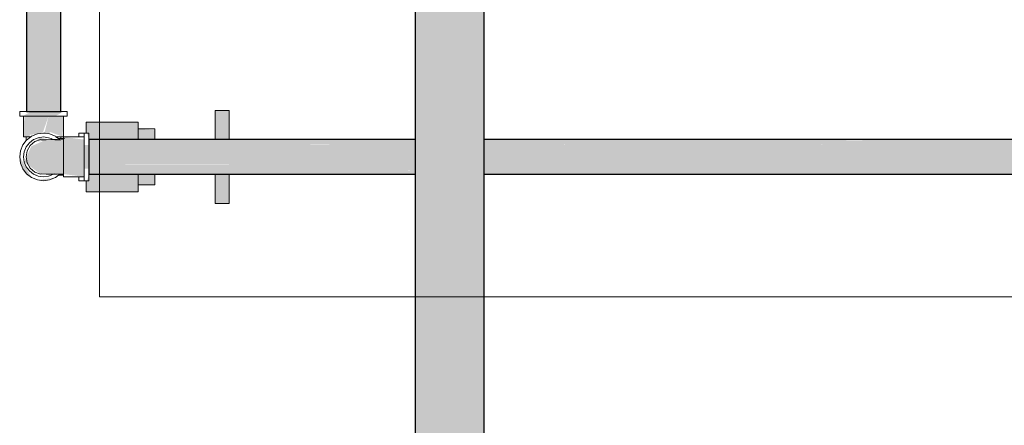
# Model space of a CAD drawing. Header units: millimetres. Extents: x 567 to 934, y -1 to 364.
# Tile 844 of 1056: x 775.615 to 777.022, y 167.838 to 168.417. Entities that reach past the tile are written whole.
import ezdxf

# ---------------------------------------------------------------- set-up
doc = ezdxf.new("R2010")
doc.units = ezdxf.units.MM
doc.header["$MEASUREMENT"] = 0
for name, color, linetype, lineweight in [('AF-Condutos', 140, 'Continuous', 25), ('AF-Conexões', 152, 'Continuous', 18), ('AF-Registro', 253, 'Continuous', 18)]:
    doc.layers.add(name, color=color, linetype=linetype, lineweight=lineweight)
doc.layers.add('ARQ FINA', color=8, linetype='Continuous')

msp = doc.modelspace()

# ---------------------------------------------------------------- hatches: boundary and pattern name
at = {"layer": 'AF-Condutos', "linetype": 'Continuous'}
for points in [[(776.2789, 165.1812), (776.2789, 172.1217), (776.18, 172.1217), (776.18, 165.2511), (776.18, 165.1812)], [(775.6739, 168.2864), (775.6739, 168.7758), (775.6244, 168.7758), (775.6244, 168.2864)], [(775.7139, 168.2462), (775.7139, 168.2315), (776.18, 168.2317), (776.18, 168.2393), (775.9141, 168.2397), (776.18, 168.2399), (776.18, 168.2448), (775.9141, 168.245), (776.18, 168.2451), (776.18, 168.2462)], [(776.6794, 168.2444), (782.1779, 168.2444), (775.8941, 168.245)], [(781.9996, 168.2318), (782.1779, 168.2318), (775.8941, 168.2397)], [(775.8941, 168.2397), (776.18, 168.2394), (776.18, 168.2397)], [(776.2789, 168.2462), (776.2789, 168.2461), (782.1579, 168.2452), (782.1579, 168.2462)], [(782.1779, 168.2462), (776.2789, 168.2462), (776.2789, 168.2462)], [(782.1779, 168.2451), (776.2789, 168.2461), (776.2789, 168.245)], [(776.2789, 168.245), (776.2789, 168.245), (782.1579, 168.2444), (782.1579, 168.2451)], [(782.1779, 168.24), (776.2789, 168.2447), (776.2789, 168.2397)], [(776.2789, 168.2397), (776.2789, 168.2392), (782.1579, 168.2318), (782.1579, 168.24)], [(781.9996, 168.2318), (776.2789, 168.2392), (776.2789, 168.2318)], [(776.6794, 168.2444), (782.1579, 168.24), (782.1579, 168.2444)], [(775.7139, 168.2315), (775.7139, 168.2112), (776.18, 168.2112), (776.18, 168.2315)], [(781.9996, 168.2318), (775.8941, 168.2318), (782.1779, 168.2315)], [(782.1779, 168.2315), (776.2789, 168.2318), (776.2789, 168.2315)], [(776.2789, 168.2315), (776.2789, 168.2307), (782.1579, 168.2214), (782.1579, 168.2315)], [(782.1779, 168.2214), (776.2789, 168.2307), (776.2789, 168.2214)], [(776.18, 168.1965), (776.18, 168.2024), (775.9141, 168.2026), (776.18, 168.2028), (776.18, 168.2106), (775.9141, 168.2109), (775.7139, 168.211), (775.7139, 168.1965)], [(775.9772, 168.211), (775.8941, 168.211), (782.1779, 168.2028)], [(775.9141, 168.211), (782.1779, 168.2112), (775.9141, 168.2112)], [(775.9772, 168.211), (776.18, 168.2107), (776.18, 168.211)], [(776.2789, 168.2205), (782.1579, 168.2112), (782.1579, 168.2214), (776.2789, 168.2214)], [(782.1779, 168.2112), (776.2789, 168.2205), (776.2789, 168.2112)], [(776.2789, 168.2106), (782.1579, 168.2028), (782.1579, 168.2112), (776.2789, 168.211)], [(782.1779, 168.2028), (776.2789, 168.2105), (776.2789, 168.2027)], [(775.8941, 168.2027), (776.18, 168.2024), (776.18, 168.2027)], [(776.2789, 168.2023), (782.1579, 168.1976), (782.1579, 168.2028), (776.2789, 168.2027)], [(782.1779, 168.1976), (776.2789, 168.2023), (776.2789, 168.1976)], [(776.2789, 168.1975), (782.1579, 168.1965), (782.1579, 168.1976), (776.2789, 168.1976)], [(782.1779, 168.1965), (776.2789, 168.1975), (776.2789, 168.1965)]]:
    msp.add_hatch(color=151, dxfattribs=at).paths.add_polyline_path(points)
at = {"layer": 'AF-Conexões', "linetype": 'Continuous'}
for points in [[(775.6194, 168.2796), (775.6659, 168.2796), (775.6783, 168.2864), (775.6319, 168.2864)], [(775.6205, 168.2502), (775.6288, 168.2502), (775.6347, 168.2796), (775.6215, 168.2796)], [(775.6476, 168.2552), (775.6562, 168.2796), (775.6347, 168.2796), (775.6293, 168.2528)], [(775.6572, 168.2543), (775.6631, 168.2796), (775.6562, 168.2796), (775.6501, 168.2552)], [(775.6763, 168.2502), (775.6773, 168.2796), (775.6631, 168.2796), (775.6578, 168.257)], [(775.6215, 168.214), (775.6448, 168.1967), (775.6777, 168.1967), (775.6777, 168.246), (775.6526, 168.2459), (775.6314, 168.2365)], [(775.6624, 168.2452), (775.6435, 168.2488), (775.6366, 168.2431)], [(775.7071, 168.193), (775.7071, 168.246), (775.6777, 168.2498), (775.6777, 168.1968)], [(775.7071, 168.2044), (775.7139, 168.2044), (775.7139, 168.2384), (775.7071, 168.2384)], [(775.6248, 168.1973), (775.6319, 168.1919), (775.6149, 168.2214), (775.616, 168.2126)], [(775.6401, 168.1885), (775.6489, 168.1874), (775.6659, 168.1919)]]:
    msp.add_hatch(color=161, dxfattribs=at).paths.add_polyline_path(points)
at = {"layer": 'AF-Registro', "linetype": 'Continuous'}
for points in [[(775.9141, 168.2462), (775.9141, 168.2878), (775.8941, 168.2878), (775.8941, 168.2462)], [(775.7841, 168.2711), (775.7101, 168.2711), (775.7101, 168.2689), (775.7841, 168.2585)], [(775.7101, 168.2585), (775.7841, 168.2585), (775.7101, 168.2689)], [(775.7101, 168.2585), (775.7139, 168.2462), (775.7841, 168.2462), (775.7841, 168.2585)], [(775.8081, 168.2594), (775.7841, 168.2612), (775.7841, 168.2462), (775.8081, 168.2462)], [(775.7841, 168.1842), (775.73, 168.1965), (775.7139, 168.1965), (775.7101, 168.1842)], [(775.7841, 168.1842), (775.7841, 168.1965), (775.73, 168.1965)], [(775.7841, 168.1816), (775.8081, 168.1816), (775.8081, 168.1965), (775.7841, 168.1965)], [(775.8941, 168.1965), (775.8941, 168.155), (775.9141, 168.155), (775.9141, 168.1965)], [(775.7841, 168.1738), (775.7841, 168.1842), (775.7101, 168.1842)], [(775.7101, 168.1716), (775.7841, 168.1716), (775.7841, 168.1738), (775.7101, 168.1842)]]:
    msp.add_hatch(color=254, dxfattribs=at).paths.add_polyline_path(points)

# ---------------------------------------------------------------- linework, layer by layer
at = {"layer": 'AF-Condutos'}
for p, q in [((776.18, 172.1217), (776.18, 168.2462)), ((776.2789, 168.2462), (776.2789, 172.1217)), ((775.6244, 168.7758), (775.6244, 168.2864)), ((775.6739, 168.2864), (775.6739, 168.7758)), ((775.6244, 168.2864), (775.6287, 168.2864)), ((775.6287, 168.2864), (775.6364, 168.2864)), ((775.6364, 168.2864), (775.6463, 168.2864)), ((775.6463, 168.2864), (775.6566, 168.2864)), ((775.6566, 168.2864), (775.6656, 168.2864)), ((775.6656, 168.2864), (775.6717, 168.2864)), ((775.6717, 168.2864), (775.6739, 168.2864)), ((775.7139, 168.2462), (775.7139, 168.2451)), ((775.7841, 168.2462), (775.7139, 168.2462)), ((775.7139, 168.2451), (775.7139, 168.24)), ((775.7139, 168.24), (775.7139, 168.2318)), ((775.8081, 168.2462), (775.7841, 168.2462)), ((775.8941, 168.2462), (775.8081, 168.2462)), ((775.9141, 168.2462), (775.8941, 168.2462)), ((776.18, 168.2462), (775.9141, 168.2462)), ((776.18, 168.2462), (776.18, 168.1965)), ((776.2789, 168.1965), (776.2789, 168.2462)), ((782.1779, 168.2462), (776.2789, 168.2462)), ((775.7139, 168.2318), (775.7139, 168.2315)), ((775.7139, 168.2315), (775.7139, 168.2214)), ((775.7139, 168.2214), (775.7139, 168.2112)), ((775.7139, 168.2112), (775.7139, 168.211)), ((775.7139, 168.211), (775.7139, 168.2028)), ((775.7139, 168.2028), (775.7139, 168.1976)), ((775.7139, 168.1976), (775.7139, 168.1965)), ((775.7139, 168.1965), (775.7841, 168.1965)), ((775.7841, 168.1965), (775.8081, 168.1965)), ((775.8081, 168.1965), (775.8941, 168.1965)), ((775.8941, 168.1965), (775.9141, 168.1965)), ((775.9141, 168.1965), (776.18, 168.1965)), ((776.18, 168.1965), (776.18, 165.2511)), ((776.2789, 165.2511), (776.2789, 168.1965)), ((776.2789, 168.1965), (782.1779, 168.1965))]:
    msp.add_line(p, q, dxfattribs=at)
at = {"layer": 'AF-Conexões'}
for p, q in [((775.6149, 168.2864), (775.6149, 168.2796)), ((775.616, 168.2864), (775.6149, 168.2864)), ((775.6149, 168.2796), (775.616, 168.2796)), ((775.6194, 168.2864), (775.616, 168.2864)), ((775.616, 168.2796), (775.6194, 168.2796)), ((775.6244, 168.2864), (775.6194, 168.2864)), ((775.6194, 168.2796), (775.6205, 168.2796)), ((775.6205, 168.2796), (775.6248, 168.2796)), ((775.6205, 168.2796), (775.6205, 168.2502)), ((775.6215, 168.2796), (775.6205, 168.2796)), ((775.6243, 168.2796), (775.6215, 168.2796)), ((775.6288, 168.2796), (775.6243, 168.2796)), ((775.6248, 168.2864), (775.6244, 168.2864)), ((775.6319, 168.2864), (775.6248, 168.2864)), ((775.6248, 168.2796), (775.6319, 168.2796)), ((775.6347, 168.2796), (775.6288, 168.2796)), ((775.6401, 168.2864), (775.6319, 168.2864)), ((775.6319, 168.2796), (775.6401, 168.2796)), ((775.6415, 168.2796), (775.6347, 168.2796)), ((775.6489, 168.2864), (775.6401, 168.2864)), ((775.6401, 168.2796), (775.6489, 168.2796)), ((775.6489, 168.2796), (775.6415, 168.2796)), ((775.6577, 168.2864), (775.6489, 168.2864)), ((775.6562, 168.2796), (775.6489, 168.2796)), ((775.6489, 168.2796), (775.6577, 168.2796)), ((775.6631, 168.2796), (775.6562, 168.2796)), ((775.6659, 168.2864), (775.6577, 168.2864)), ((775.6577, 168.2796), (775.6659, 168.2796)), ((775.669, 168.2796), (775.6631, 168.2796)), ((775.6729, 168.2864), (775.6659, 168.2864)), ((775.6659, 168.2796), (775.6729, 168.2796)), ((775.6735, 168.2796), (775.669, 168.2796)), ((775.6739, 168.2864), (775.6729, 168.2864)), ((775.6729, 168.2796), (775.6773, 168.2796)), ((775.6763, 168.2796), (775.6735, 168.2796)), ((775.6783, 168.2864), (775.6739, 168.2864)), ((775.6773, 168.2796), (775.6763, 168.2796)), ((775.6773, 168.2796), (775.6783, 168.2796)), ((775.6773, 168.2502), (775.6773, 168.2796)), ((775.6817, 168.2864), (775.6783, 168.2864)), ((775.6783, 168.2796), (775.6817, 168.2796)), ((775.6829, 168.2864), (775.6817, 168.2864)), ((775.6817, 168.2796), (775.6829, 168.2796)), ((775.6829, 168.2796), (775.6829, 168.2864)), ((775.6401, 168.2542), (775.6319, 168.2508)), ((775.6489, 168.2554), (775.6401, 168.2542)), ((775.6512, 168.2551), (775.6489, 168.2554)), ((775.6577, 168.2542), (775.6512, 168.2551)), ((775.6659, 168.2508), (775.6577, 168.2542)), ((775.7071, 168.2554), (775.7071, 168.2542)), ((775.7101, 168.2554), (775.7071, 168.2554)), ((775.7071, 168.2542), (775.7071, 168.2508)), ((775.7139, 168.2554), (775.7101, 168.2554)), ((775.7139, 168.2542), (775.7139, 168.2554)), ((775.7139, 168.2508), (775.7139, 168.2542)), ((775.6194, 168.2384), (775.616, 168.2302)), ((775.6242, 168.2446), (775.6194, 168.2384)), ((775.6205, 168.2502), (775.6215, 168.2502)), ((775.6215, 168.2502), (775.6243, 168.2502)), ((775.6243, 168.2501), (775.6242, 168.2449)), ((775.6248, 168.2454), (775.6242, 168.2446)), ((775.6242, 168.2449), (775.6242, 168.2446)), ((775.6273, 168.2502), (775.6243, 168.2502)), ((775.6243, 168.2502), (775.6243, 168.2502)), ((775.6243, 168.2502), (775.6243, 168.2501)), ((775.6243, 168.2502), (775.6288, 168.2502)), ((775.6288, 168.2415), (775.6243, 168.2356)), ((775.631, 168.2502), (775.6248, 168.2454)), ((775.6299, 168.2375), (775.6255, 168.23)), ((775.631, 168.2502), (775.6273, 168.2502)), ((775.6288, 168.2502), (775.6303, 168.2502)), ((775.6347, 168.246), (775.6288, 168.2415)), ((775.6366, 168.2431), (775.6299, 168.2375)), ((775.6303, 168.2502), (775.631, 168.2502)), ((775.6319, 168.2508), (775.631, 168.2502)), ((775.6349, 168.246), (775.6347, 168.246)), ((775.6415, 168.2488), (775.6349, 168.246)), ((775.6448, 168.246), (775.6366, 168.2431)), ((775.6489, 168.2498), (775.6415, 168.2488)), ((775.6462, 168.2457), (775.6448, 168.246)), ((775.6526, 168.2459), (775.6462, 168.2457)), ((775.6562, 168.2488), (775.6489, 168.2498)), ((775.6596, 168.2461), (775.6526, 168.2459)), ((775.6597, 168.2474), (775.6562, 168.2488)), ((775.6627, 168.2461), (775.6596, 168.2461)), ((775.6627, 168.2461), (775.6597, 168.2474)), ((775.6629, 168.2461), (775.6627, 168.2461)), ((775.669, 168.2461), (775.6629, 168.2461)), ((775.665, 168.2456), (775.669, 168.2461)), ((775.6713, 168.2458), (775.665, 168.2456)), ((775.6667, 168.2502), (775.6659, 168.2508)), ((775.6704, 168.2474), (775.6667, 168.2502)), ((775.6674, 168.2502), (775.6667, 168.2502)), ((775.6667, 168.2502), (775.6674, 168.2502)), ((775.6705, 168.2502), (775.6674, 168.2502)), ((775.6674, 168.2502), (775.669, 168.2502)), ((775.669, 168.2502), (775.6735, 168.2502)), ((775.6724, 168.2459), (775.6704, 168.2474)), ((775.6735, 168.2502), (775.6705, 168.2502)), ((775.6724, 168.2459), (775.6713, 168.2458)), ((775.6735, 168.2459), (775.6724, 168.2459)), ((775.6735, 168.2477), (775.6735, 168.2502)), ((775.6735, 168.2502), (775.6763, 168.2502)), ((775.6735, 168.2474), (775.6735, 168.2477)), ((775.6775, 168.246), (775.6735, 168.2459)), ((775.6763, 168.2502), (775.6773, 168.2502)), ((775.6777, 168.246), (775.6775, 168.246)), ((775.6996, 168.2498), (775.6777, 168.2498)), ((775.6777, 168.2498), (775.6777, 168.2488)), ((775.6777, 168.2488), (775.6777, 168.2474)), ((775.6777, 168.2474), (775.6777, 168.246)), ((775.6777, 168.246), (775.6777, 168.246)), ((775.6777, 168.246), (775.6777, 168.2415)), ((775.6777, 168.2431), (775.6777, 168.246)), ((775.6777, 168.2375), (775.6777, 168.2431)), ((775.6777, 168.2415), (775.6777, 168.2356)), ((775.6777, 168.23), (775.6777, 168.2375)), ((775.7071, 168.2498), (775.6996, 168.2498)), ((775.7071, 168.2508), (775.7071, 168.2498)), ((775.7071, 168.2498), (775.7071, 168.2454)), ((775.7071, 168.2488), (775.7071, 168.2498)), ((775.7071, 168.2474), (775.7071, 168.2488)), ((775.7071, 168.246), (775.7071, 168.2474)), ((775.7071, 168.2415), (775.7071, 168.246)), ((775.7071, 168.2454), (775.7071, 168.2384)), ((775.7071, 168.2356), (775.7071, 168.2415)), ((775.7071, 168.2384), (775.7071, 168.2302)), ((775.7139, 168.2462), (775.7139, 168.2508)), ((775.7139, 168.2454), (775.7139, 168.2462)), ((775.7139, 168.2384), (775.7139, 168.2454)), ((775.7139, 168.2302), (775.7139, 168.2384)), ((775.616, 168.2302), (775.6149, 168.2214)), ((775.6215, 168.2287), (775.6205, 168.2214)), ((775.6243, 168.2356), (775.6215, 168.2287)), ((775.6255, 168.23), (775.624, 168.2214)), ((775.6777, 168.2356), (775.6777, 168.2287)), ((775.6777, 168.2214), (775.6777, 168.23)), ((775.6777, 168.2287), (775.6777, 168.2214)), ((775.7071, 168.2287), (775.7071, 168.2356)), ((775.7071, 168.2302), (775.7071, 168.2214)), ((775.7071, 168.2214), (775.7071, 168.2287)), ((775.7139, 168.2214), (775.7139, 168.2302)), ((775.6149, 168.2214), (775.616, 168.2126)), ((775.616, 168.2126), (775.6194, 168.2044)), ((775.6205, 168.2214), (775.6215, 168.214)), ((775.6215, 168.214), (775.6243, 168.2072)), ((775.624, 168.2214), (775.6255, 168.2128)), ((775.6255, 168.2128), (775.6299, 168.2052)), ((775.6777, 168.2214), (775.6777, 168.214)), ((775.6777, 168.2128), (775.6777, 168.2214)), ((775.6777, 168.214), (775.6777, 168.2072)), ((775.6777, 168.2052), (775.6777, 168.2128)), ((775.7071, 168.2214), (775.7071, 168.2126)), ((775.7071, 168.214), (775.7071, 168.2214)), ((775.7071, 168.2072), (775.7071, 168.214)), ((775.7071, 168.2126), (775.7071, 168.2044)), ((775.7139, 168.2126), (775.7139, 168.2214)), ((775.7139, 168.2044), (775.7139, 168.2126)), ((775.6194, 168.2044), (775.6248, 168.1973)), ((775.6243, 168.2072), (775.6288, 168.2013)), ((775.6248, 168.1973), (775.6319, 168.1919)), ((775.6288, 168.2013), (775.6347, 168.1968)), ((775.6299, 168.2052), (775.6366, 168.1997)), ((775.6347, 168.1968), (775.6381, 168.1954)), ((775.6366, 168.1997), (775.6448, 168.1967)), ((775.6381, 168.1954), (775.6385, 168.1952)), ((775.6385, 168.1952), (775.6415, 168.1939)), ((775.6448, 168.1967), (775.6462, 168.1971)), ((775.6462, 168.1971), (775.6526, 168.1968)), ((775.6526, 168.1968), (775.6596, 168.1966)), ((775.6562, 168.1939), (775.6597, 168.1954)), ((775.6596, 168.1966), (775.6627, 168.1966)), ((775.6597, 168.1954), (775.6627, 168.1966)), ((775.6627, 168.1966), (775.6629, 168.1966)), ((775.6629, 168.1966), (775.669, 168.1967)), ((775.669, 168.1967), (775.665, 168.1972)), ((775.665, 168.1972), (775.6713, 168.1969)), ((775.6659, 168.1919), (775.6704, 168.1954)), ((775.6704, 168.1954), (775.6723, 168.1969)), ((775.6713, 168.1969), (775.6724, 168.1969)), ((775.6724, 168.1969), (775.6777, 168.1967)), ((775.6777, 168.2072), (775.6777, 168.2013)), ((775.6777, 168.201), (775.6777, 168.2052)), ((775.6777, 168.2013), (775.6777, 168.1968)), ((775.6777, 168.1997), (775.6777, 168.201)), ((775.6777, 168.1967), (775.6777, 168.1997)), ((775.6777, 168.1968), (775.6777, 168.1967)), ((775.6777, 168.1967), (775.6777, 168.1954)), ((775.6777, 168.1954), (775.6777, 168.1939)), ((775.7071, 168.2013), (775.7071, 168.2072)), ((775.7071, 168.2044), (775.7071, 168.1973)), ((775.7071, 168.1968), (775.7071, 168.2013)), ((775.7071, 168.1973), (775.7071, 168.193)), ((775.7071, 168.1954), (775.7071, 168.1968)), ((775.7071, 168.1939), (775.7071, 168.1954)), ((775.7139, 168.1973), (775.7139, 168.2044)), ((775.7139, 168.1965), (775.7139, 168.1973)), ((775.7139, 168.1919), (775.7139, 168.1965)), ((775.6319, 168.1919), (775.6401, 168.1885)), ((775.6401, 168.1885), (775.6489, 168.1874)), ((775.6415, 168.1939), (775.6489, 168.193)), ((775.6489, 168.193), (775.6562, 168.1939)), ((775.6489, 168.1874), (775.6577, 168.1885)), ((775.6577, 168.1885), (775.6659, 168.1919)), ((775.6777, 168.1939), (775.6777, 168.193)), ((775.6777, 168.193), (775.6996, 168.193)), ((775.6996, 168.193), (775.7071, 168.193)), ((775.7071, 168.193), (775.7071, 168.1939)), ((775.7071, 168.193), (775.7071, 168.1919)), ((775.7071, 168.1919), (775.7071, 168.1885)), ((775.7071, 168.1885), (775.7071, 168.1874)), ((775.7071, 168.1874), (775.7101, 168.1874)), ((775.7101, 168.1874), (775.7139, 168.1874)), ((775.7139, 168.1885), (775.7139, 168.1919)), ((775.7139, 168.1874), (775.7139, 168.1885))]:
    msp.add_line(p, q, dxfattribs=at)
at = {"layer": 'AF-Registro'}
for p, q in [((775.8941, 168.2878), (775.8941, 168.2462)), ((775.9141, 168.2878), (775.8941, 168.2878)), ((775.9141, 168.2462), (775.9141, 168.2878)), ((775.7101, 168.2711), (775.7101, 168.2689)), ((775.7841, 168.2711), (775.7101, 168.2711)), ((775.7101, 168.2689), (775.7101, 168.2585)), ((775.7841, 168.2689), (775.7841, 168.2711)), ((775.7841, 168.2612), (775.7841, 168.2689)), ((775.6996, 168.2554), (775.6996, 168.2542)), ((775.7071, 168.2554), (775.6996, 168.2554)), ((775.6996, 168.2542), (775.6996, 168.2508)), ((775.7101, 168.2585), (775.7101, 168.2554)), ((775.7841, 168.2585), (775.7841, 168.2612)), ((775.7841, 168.2612), (775.7841, 168.2594)), ((775.8081, 168.2612), (775.7841, 168.2612)), ((775.7841, 168.2594), (775.7841, 168.2511)), ((775.7841, 168.2462), (775.7841, 168.2585)), ((775.8081, 168.2594), (775.8081, 168.2612)), ((775.8081, 168.2511), (775.8081, 168.2594)), ((775.6735, 168.2474), (775.6704, 168.2474)), ((775.6742, 168.2474), (775.6735, 168.2474)), ((775.6791, 168.2474), (775.6742, 168.2474)), ((775.6996, 168.2508), (775.6996, 168.2498)), ((775.7841, 168.2511), (775.7841, 168.2462)), ((775.8081, 168.2462), (775.8081, 168.2511)), ((775.6704, 168.1954), (775.6777, 168.1954)), ((775.7841, 168.1842), (775.7841, 168.1965)), ((775.7841, 168.1965), (775.7841, 168.1916)), ((775.8081, 168.1916), (775.8081, 168.1965)), ((775.8941, 168.1965), (775.8941, 168.155)), ((775.9141, 168.155), (775.9141, 168.1965)), ((775.6996, 168.193), (775.6996, 168.1919)), ((775.6996, 168.1919), (775.6996, 168.1885)), ((775.6996, 168.1885), (775.6996, 168.1874)), ((775.6996, 168.1874), (775.7071, 168.1874)), ((775.7101, 168.1874), (775.7101, 168.1842)), ((775.7101, 168.1842), (775.7101, 168.1738)), ((775.7841, 168.1916), (775.7841, 168.1833)), ((775.7841, 168.1816), (775.7841, 168.1842)), ((775.7841, 168.1833), (775.7841, 168.1816)), ((775.7841, 168.1738), (775.7841, 168.1816)), ((775.7841, 168.1816), (775.8081, 168.1816)), ((775.8081, 168.1833), (775.8081, 168.1916)), ((775.8081, 168.1816), (775.8081, 168.1833)), ((775.7101, 168.1738), (775.7101, 168.1716)), ((775.7101, 168.1716), (775.7841, 168.1716)), ((775.7841, 168.1716), (775.7841, 168.1738)), ((775.8941, 168.155), (775.9141, 168.155))]:
    msp.add_line(p, q, dxfattribs=at)
at = {"layer": 'ARQ FINA', "lineweight": 5}
for p, q in [((775.7289, 168.0214), (775.7289, 169.9214)), ((778.7889, 168.0214), (775.7289, 168.0214))]:
    msp.add_line(p, q, dxfattribs=at)

doc.saveas('drawing.dxf')
